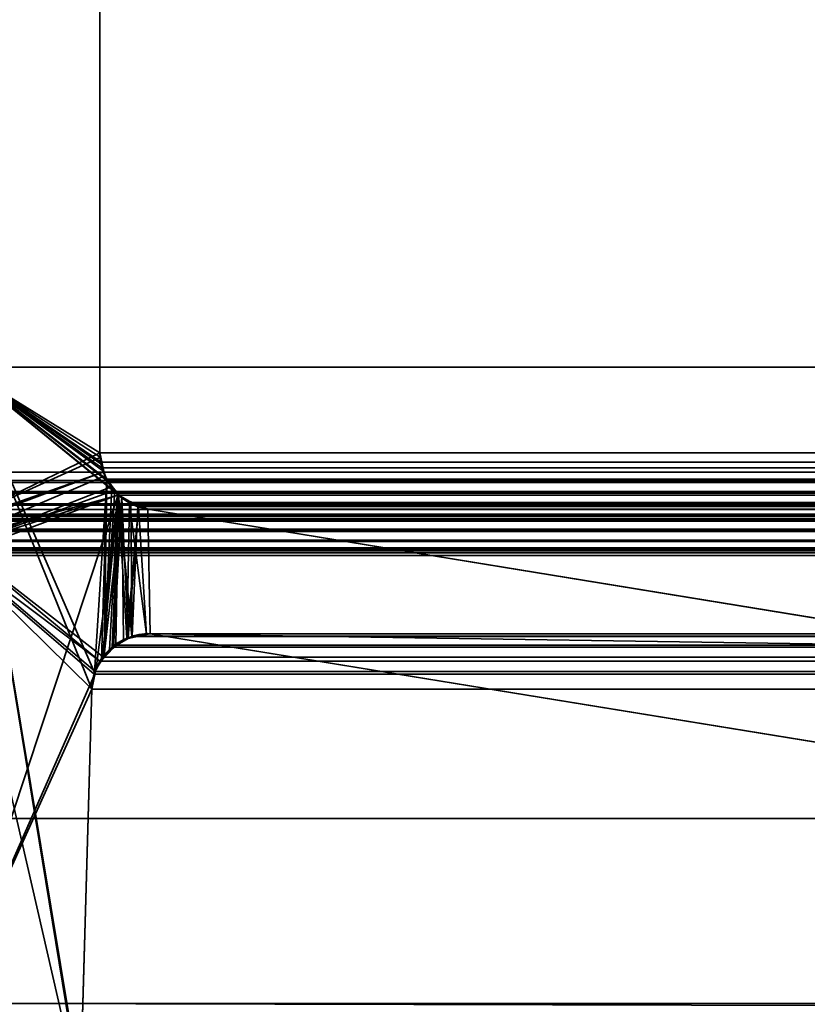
# Model space of a CAD drawing. Header units: millimetres. Extents: x -493 to 6693, y -115 to 145.
# Tile 393 of 656: x 1138.35 to 1144.17, y 1.64 to 8.92. Entities that reach past the tile are written whole.
import ezdxf

# ---------------------------------------------------------------- set-up
doc = ezdxf.new("R2010")
doc.units = ezdxf.units.MM
doc.layers.add('151', color=7, linetype='Continuous', true_color=0xffffff)

# ---------------------------------------------------------------- blocks, each defined once
blk = doc.blocks.new('UG_SURFACE_002')
at = {"layer": '151', "color": 252, "linetype": 'Continuous', "lineweight": 35}
for points in [[(2042.5, -15, 2200.2499), (2042.5, 135, 2200.2499), (957.5, 135, 2200.2499), (957.5, -15, 2200.2499)], [(1107.5, -15, 2050.2501), (1107.5, 135, 2050.2501), (1892.5, 135, 2050.2501), (1892.5, -15, 2050.2501)]]:
    blk.add_3dface(points, dxfattribs=at)
blk = doc.blocks.new('UG_SURFACE_118')
at = {"layer": '151', "color": 252, "linetype": 'Continuous', "lineweight": 35}
for points in [[(1135.5, -21.92, 2021.75), (1864.5, -21.92, 2021.75), (1864.5, 12.92, 2021.75), (1135.5, 12.92, 2021.75)], [(1137, -21.92, 2020.2501), (1137, 12.92, 2020.2501), (1863, 12.92, 2020.2501), (1863, -21.92, 2020.2501)]]:
    blk.add_3dface(points, dxfattribs=at)
blk = doc.blocks.new('UG_SURFACE_121')
at = {"layer": '151', "color": 7, "linetype": 'Continuous', "lineweight": 35}
for points in [[(1138.9384, 10.8663, -7.75), (1138.9384, 5.7187, -7.75), (1137.9112, 6.3541, -7.75), (1137.9112, 10.6334, -7.75)], [(1138.9384, 5.7187, 2018.3115), (1138.9384, 10.8663, 2018.3115), (1137.9112, 10.6334, 2019.3388), (1137.9112, 6.3541, 2019.3388)], [(1138.9384, 5.7187, -7.75), (1138.9384, 10.8663, -7.75), (1138.9384, 10.8663, 2018.3115), (1138.9384, 5.7187, 2018.3115)], [(1137.9112, 6.3541, -7.75), (1138.9384, 5.7187, -7.75), (1137.7963, 5.1678, -7.75), (1137.7467, 5.2043, -7.75)], [(1138.8117, 0.8784, 2018.4383), (1137.9112, 6.3541, 2019.3388), (1137.8678, 5.0177, 2019.3822), (1137.8716, 4.9608, 2019.3784)], [(1137.9112, 6.3541, 2019.3388), (1138.9463, 5.638, 2018.3039), (1138.9414, 5.6882, 2018.3086)], [(1138.9414, 5.6882, 2018.3086), (1138.9384, 5.7187, 2018.3115), (1137.9112, 6.3541, 2019.3388)], [(1137.9112, 6.3541, 2019.3388), (1138.8994, 4.0942, 2018.3506), (1138.99, 5.5167, 2018.26), (1138.9666, 5.5817, 2018.2834)], [(1137.9112, 6.3541, 2019.3388), (1138.799, 0.9593, 2018.451), (1138.7951, 1.0412, 2018.4548)], [(1138.9666, 5.5817, 2018.2834), (1138.9463, 5.638, 2018.3039), (1137.9112, 6.3541, 2019.3388)], [(1137.9112, 6.3541, 2019.3388), (1138.8117, 0.8784, 2018.4383), (1138.799, 0.9593, 2018.451)], [(1138.7951, 1.0412, 2018.4548), (1138.8776, 3.9715, 2018.3723), (1137.9112, 6.3541, 2019.3388)], [(1138.8776, 3.9715, 2018.3723), (1138.8986, 4.0895, 2018.3513), (1138.8994, 4.0942, 2018.3506), (1137.9112, 6.3541, 2019.3388)], [(1137.7963, 5.1678, -7.75), (1138.9384, 5.7187, -7.75), (1138.9447, 5.689, -7.75)], [(1138.9447, 5.689, -7.75), (1138.9678, 5.5798, -7.75), (1137.7963, 5.1678, -7.75)], [(1138.9384, 5.7187, -7.75), (1138.9384, 5.7187, 2018.3115), (1138.9414, 5.6882, 2018.3086)], [(1138.9414, 5.6882, 2018.3086), (1138.9447, 5.689, -7.75), (1138.9384, 5.7187, -7.75)], [(1138.9447, 5.689, -7.75), (1138.9414, 5.6882, 2018.3086), (1138.9463, 5.638, 2018.3039)], [(1138.9447, 5.689, -7.75), (1138.9463, 5.638, 2018.3039), (1138.9666, 5.5817, 2018.2834)], [(1138.9666, 5.5817, 2018.2834), (1138.9678, 5.5798, -7.75), (1138.9447, 5.689, -7.75)], [(1137.8081, 5.1482, -7.75), (1137.7963, 5.1678, -7.75), (1138.9678, 5.5798, -7.75)], [(1138.9678, 5.5798, -7.75), (1138.9742, 5.5488, -7.75), (1137.8535, 5.0731, -7.75), (1137.8081, 5.1482, -7.75)], [(1137.8678, 5.0177, -7.75), (1137.8535, 5.0731, -7.75), (1138.9742, 5.5488, -7.75), (1139.0296, 5.471, -7.75)], [(1138.9742, 5.5488, -7.75), (1138.9666, 5.5817, 2018.2834), (1138.99, 5.5167, 2018.26)], [(1138.9742, 5.5488, -7.75), (1138.9678, 5.5798, -7.75), (1138.9666, 5.5817, 2018.2834)], [(1138.9742, 5.5488, -7.75), (1138.99, 5.5167, 2018.26), (1139.027, 5.4733, 2018.223)], [(1139.027, 5.4733, 2018.223), (1139.0296, 5.471, -7.75), (1138.9742, 5.5488, -7.75)], [(1137.8678, 5.0177, -7.75), (1139.0296, 5.471, -7.75), (1139.0498, 5.4428, -7.75)], [(1138.99, 5.5167, 2018.26), (1138.8994, 4.0942, 2018.3506), (1138.9511, 4.1885, 2018.2989)], [(1138.9511, 4.1885, 2018.2989), (1138.9694, 4.2222, 2018.2805), (1138.99, 5.5167, 2018.26)], [(1139.027, 5.4733, 2018.223), (1138.99, 5.5167, 2018.26), (1138.9694, 4.2222, 2018.2805)], [(1139.0493, 5.447, 2018.2006), (1139.027, 5.4733, 2018.223), (1138.9694, 4.2222, 2018.2805)], [(1139.0296, 5.471, -7.75), (1139.027, 5.4733, 2018.223), (1139.0493, 5.447, 2018.2006)], [(1139.0493, 5.447, 2018.2006), (1139.0498, 5.4428, -7.75), (1139.0296, 5.471, -7.75)], [(1137.825, 1.6459, -7.75), (1139.0734, 5.4097, -7.75), (1138.9108, 4.1239, -7.75), (1138.9031, 4.0887, -7.75)], [(1139.0734, 5.4097, -7.75), (1137.825, 1.6459, -7.75), (1137.8716, 4.9608, -7.75)], [(1139.0498, 5.4428, -7.75), (1139.0734, 5.4097, -7.75), (1137.8678, 5.0177, -7.75)], [(1137.8716, 4.9608, -7.75), (1137.8678, 5.0177, -7.75), (1139.0734, 5.4097, -7.75)], [(1138.9549, 4.1872, -7.75), (1138.9108, 4.1239, -7.75), (1139.0734, 5.4097, -7.75)], [(1139.0734, 5.4097, -7.75), (1139.0095, 4.2657, -7.75), (1138.9549, 4.1872, -7.75)], [(1138.9694, 4.2222, 2018.2805), (1139.1013, 5.386, 2018.1489), (1139.0493, 5.447, 2018.2006)], [(1139.0367, 4.2832, -7.75), (1139.0095, 4.2657, -7.75), (1139.0734, 5.4097, -7.75)], [(1139.0734, 5.4097, -7.75), (1139.1389, 4.3495, -7.75), (1139.0367, 4.2832, -7.75)], [(1139.0498, 5.4428, -7.75), (1139.0493, 5.447, 2018.2006), (1139.1013, 5.386, 2018.1489)], [(1139.1013, 5.386, 2018.1489), (1139.0734, 5.4097, -7.75), (1139.0498, 5.4428, -7.75)], [(1139.1389, 4.3495, -7.75), (1139.0734, 5.4097, -7.75), (1139.1571, 5.3596, -7.75)], [(1139.0734, 5.4097, -7.75), (1139.1013, 5.386, 2018.1489), (1139.1547, 5.3626, 2018.0953)], [(1139.1547, 5.3626, 2018.0953), (1139.1571, 5.3596, -7.75), (1139.0734, 5.4097, -7.75)], [(1139.1013, 5.386, 2018.1489), (1138.9694, 4.2222, 2018.2805), (1139.038, 4.2773, 2018.2121)], [(1139.038, 4.2773, 2018.2121), (1139.1133, 4.3379, 2018.1367), (1139.1013, 5.386, 2018.1489)], [(1139.1013, 5.386, 2018.1489), (1139.1133, 4.3379, 2018.1367), (1139.1484, 4.3455, 2018.1017)], [(1139.1484, 4.3455, 2018.1017), (1139.2823, 4.3748, 2017.9677), (1139.1547, 5.3626, 2018.0953), (1139.1013, 5.386, 2018.1489)], [(1139.1571, 5.3596, -7.75), (1139.2237, 5.3197, -7.75), (1139.1389, 4.3495, -7.75)], [(1139.1479, 4.3511, -7.75), (1139.1389, 4.3495, -7.75), (1139.2237, 5.3197, -7.75)], [(1139.2237, 5.3197, -7.75), (1139.2826, 4.3758, -7.75), (1139.1479, 4.3511, -7.75)], [(1139.2823, 4.3748, 2017.9677), (1139.3108, 4.381, 2017.9391), (1139.2921, 5.3024, 2017.9579), (1139.1547, 5.3626, 2018.0953)], [(1139.1571, 5.3596, -7.75), (1139.1547, 5.3626, 2018.0953), (1139.2921, 5.3024, 2017.9579)], [(1139.2921, 5.3024, 2017.9579), (1139.2237, 5.3197, -7.75), (1139.1571, 5.3596, -7.75)], [(1139.2237, 5.3197, -7.75), (1139.2921, 5.3024, -7.75), (1139.3108, 4.381, -7.75), (1139.2826, 4.3758, -7.75)], [(1139.2921, 5.3024, 2017.9579), (1139.2921, 5.3024, -7.75), (1139.2237, 5.3197, -7.75)], [(1148.4149, 2.8982, -7.75), (1139.3108, 4.381, -7.75), (1139.2921, 5.3024, -7.75), (1145.5108, 4.2872, -7.75)], [(1145.5108, 4.2872, 2011.7393), (1139.2921, 5.3024, 2017.9579), (1139.3108, 4.381, 2017.9391)], [(1145.5108, 4.2872, -7.75), (1139.2921, 5.3024, -7.75), (1139.2921, 5.3024, 2017.9579), (1145.5108, 4.2872, 2011.7393)], [(1137.8716, 4.9608, 2019.3784), (1137.825, 1.6459, 2019.4249), (1137.826, 1.4847, 2019.424), (1138.8117, 0.8784, 2018.4383)], [(1139.1479, 4.3511, -7.75), (1139.2826, 4.3758, -7.75), (1139.2823, 4.3748, 2017.9677)], [(1139.2823, 4.3748, 2017.9677), (1139.1484, 4.3455, 2018.1017), (1139.1479, 4.3511, -7.75)], [(1139.3108, 4.381, 2017.9391), (1139.2823, 4.3748, 2017.9677), (1139.2826, 4.3758, -7.75)], [(1139.2826, 4.3758, -7.75), (1139.3108, 4.381, -7.75), (1139.3108, 4.381, 2017.9391)], [(1139.3108, 4.381, 2017.9391), (1148.4149, 2.8982, 2008.8351), (1145.5448, 4.2832, 2011.7052), (1145.5108, 4.2872, 2011.7393)], [(1139.3108, 4.381, -7.75), (1148.4149, 2.8982, -7.75), (1148.4149, 2.8982, 2008.8351), (1139.3108, 4.381, 2017.9391)], [(1139.0367, 4.2832, -7.75), (1139.1389, 4.3495, -7.75), (1139.1484, 4.3455, 2018.1017)], [(1139.1484, 4.3455, 2018.1017), (1139.1133, 4.3379, 2018.1367), (1139.0367, 4.2832, -7.75)], [(1139.1133, 4.3379, 2018.1367), (1139.038, 4.2773, 2018.2121), (1139.0367, 4.2832, -7.75)], [(1139.1389, 4.3495, -7.75), (1139.1479, 4.3511, -7.75), (1139.1484, 4.3455, 2018.1017)], [(1138.9549, 4.1872, -7.75), (1139.0095, 4.2657, -7.75), (1139.038, 4.2773, 2018.2121)], [(1139.038, 4.2773, 2018.2121), (1138.9694, 4.2222, 2018.2805), (1138.9549, 4.1872, -7.75)], [(1139.0095, 4.2657, -7.75), (1139.0367, 4.2832, -7.75), (1139.038, 4.2773, 2018.2121)], [(1138.9511, 4.1885, 2018.2989), (1138.8994, 4.0942, 2018.3506), (1138.9108, 4.1239, -7.75)], [(1138.9108, 4.1239, -7.75), (1138.9549, 4.1872, -7.75), (1138.9511, 4.1885, 2018.2989)], [(1138.9694, 4.2222, 2018.2805), (1138.9511, 4.1885, 2018.2989), (1138.9549, 4.1872, -7.75)], [(1138.9031, 4.0887, -7.75), (1138.8776, 3.9715, -7.75), (1137.825, 1.6459, -7.75)], [(1138.8776, 3.9715, -7.75), (1138.9031, 4.0887, -7.75), (1138.8986, 4.0895, 2018.3513)], [(1138.8986, 4.0895, 2018.3513), (1138.8776, 3.9715, 2018.3723), (1138.8776, 3.9715, -7.75)], [(1138.8994, 4.0942, 2018.3506), (1138.8986, 4.0895, 2018.3513), (1138.9031, 4.0887, -7.75)], [(1138.9031, 4.0887, -7.75), (1138.9108, 4.1239, -7.75), (1138.8994, 4.0942, 2018.3506)], [(1138.8776, 3.9715, -7.75), (1138.7951, 1.0412, -7.75), (1137.8256, 1.4846, -7.75), (1137.825, 1.6459, -7.75)], [(1138.7951, 1.0412, -7.75), (1138.8776, 3.9715, -7.75), (1138.8776, 3.9715, 2018.3723), (1138.7951, 1.0412, 2018.4548)]]:
    blk.add_3dface(points, dxfattribs=at)
blk = doc.blocks.new('UG_SURFACE_122')
at = {"layer": '151', "color": 7, "linetype": 'Continuous', "lineweight": 35}
for points in [[(1137.9112, 6.3541, 2019.3388), (1137.9112, 10.6334, 2019.3388), (1138.9384, 10.8663, 2018.3115), (1138.9384, 5.7187, 2018.3115)], [(1138.9384, 5.7187, 2018.3115), (1138.9384, 10.8663, 2018.3115), (1861.0616, 10.8663, 2018.3115), (1861.0616, 5.7187, 2018.3115)], [(1862.0888, 6.3541, 2019.3388), (1862.0888, 10.6334, 2019.3388), (1137.9112, 10.6334, 2019.3388), (1137.9112, 6.3541, 2019.3388)], [(1863.4353, 5.5775, 2020.6852), (1862.0888, 6.3541, 2019.3388), (1137.9112, 6.3541, 2019.3388), (1136.5647, 5.5775, 2020.6852)], [(1137.9112, 6.3541, 2019.3388), (1139.0761, 5.4072, 2018.1739), (1137.8535, 5.0731, 2019.3965), (1137.8069, 5.1552, 2019.443)], [(1137.9112, 6.3541, 2019.3388), (1138.9925, 5.5122, 2018.2574), (1139.0641, 5.4223, 2018.1859)], [(1137.9112, 6.3541, 2019.3388), (1138.9531, 5.6087, 2018.297), (1138.9871, 5.5255, 2018.2629)], [(1137.9112, 6.3541, 2019.3388), (1138.9384, 5.7187, 2018.3115), (1138.9474, 5.6514, 2018.3027)], [(1138.9871, 5.5255, 2018.2629), (1138.9925, 5.5122, 2018.2574), (1137.9112, 6.3541, 2019.3388)], [(1138.9474, 5.6514, 2018.3027), (1138.9531, 5.6087, 2018.297), (1137.9112, 6.3541, 2019.3388)], [(1139.0641, 5.4223, 2018.1859), (1139.0761, 5.4072, 2018.1739), (1137.9112, 6.3541, 2019.3388)], [(1138.9384, 5.7187, 2018.3115), (1861.0564, 5.6534, 2018.3065), (1861.0557, 5.6507, 2018.3058)], [(1138.9384, 5.7187, 2018.3115), (1861.0616, 5.7187, 2018.3115), (1861.0564, 5.6534, 2018.3065)], [(1861.0557, 5.6507, 2018.3058), (1138.9474, 5.6514, 2018.3027), (1138.9384, 5.7187, 2018.3115)], [(1138.9474, 5.6514, 2018.3027), (1861.0557, 5.6507, 2018.3058), (1861.0271, 5.5518, 2018.2772)], [(1138.9531, 5.6087, 2018.297), (1138.9474, 5.6514, 2018.3027), (1861.0271, 5.5518, 2018.2772)], [(1136.5647, 5.5775, 2020.6852), (1136.4948, 5.5146, 2020.7553), (1863.5043, 5.5123, 2020.7543)], [(1863.5043, 5.5123, 2020.7543), (1863.4353, 5.5775, 2020.6852), (1136.5647, 5.5775, 2020.6852)], [(1138.9531, 5.6087, 2018.297), (1861.0271, 5.5518, 2018.2772), (1861.012, 5.5272, 2018.2619)], [(1861.012, 5.5272, 2018.2619), (1138.9871, 5.5255, 2018.2629), (1138.9531, 5.6087, 2018.297)], [(1136.48, 5.5013, 2020.7701), (1136.4424, 5.4348, 2020.8075), (1863.5571, 5.4344, 2020.807)], [(1136.4948, 5.5146, 2020.7553), (1136.48, 5.5013, 2020.7701), (1863.5294, 5.4886, 2020.7794)], [(1136.48, 5.5013, 2020.7701), (1863.5571, 5.4344, 2020.807), (1863.5294, 5.4886, 2020.7794)], [(1863.5294, 5.4886, 2020.7794), (1863.5043, 5.5123, 2020.7543), (1136.4948, 5.5146, 2020.7553)], [(1138.9871, 5.5255, 2018.2629), (1861.012, 5.5272, 2018.2619), (1860.9639, 5.449, 2018.214)], [(1138.9925, 5.5122, 2018.2574), (1138.9871, 5.5255, 2018.2629), (1860.9639, 5.449, 2018.214)], [(1138.9925, 5.5122, 2018.2574), (1860.9639, 5.449, 2018.214), (1860.9353, 5.4249, 2018.1854)], [(1860.9353, 5.4249, 2018.1854), (1139.0641, 5.4223, 2018.1859), (1138.9925, 5.5122, 2018.2574)], [(1136.4354, 5.4222, 2020.8147), (1136.4158, 5.3416, 2020.8342), (1863.5839, 5.331, 2020.834)], [(1136.4366, 5.4244, 2020.8135), (1136.4354, 5.4222, 2020.8147), (1863.5681, 5.4131, 2020.818)], [(1136.4354, 5.4222, 2020.8147), (1863.5839, 5.331, 2020.834), (1863.5681, 5.4131, 2020.818)], [(1136.4424, 5.4348, 2020.8075), (1136.4366, 5.4244, 2020.8135), (1863.5626, 5.4236, 2020.8127)], [(1863.5681, 5.4131, 2020.818), (1863.5626, 5.4236, 2020.8127), (1136.4366, 5.4244, 2020.8135)], [(1863.5626, 5.4236, 2020.8127), (1863.5571, 5.4344, 2020.807), (1136.4424, 5.4348, 2020.8075)], [(1137.8535, 5.0731, 2019.3965), (1139.0761, 5.4072, 2018.1739), (1139.0281, 4.2823, 2018.2219), (1138.965, 4.2089, 2018.285)], [(1139.0572, 4.2979, 2018.1928), (1139.0281, 4.2823, 2018.2219), (1139.0761, 5.4072, 2018.1739)], [(1139.0761, 5.4072, 2018.1739), (1139.1747, 4.3615, 2018.0752), (1139.0572, 4.2979, 2018.1928)], [(1139.0641, 5.4223, 2018.1859), (1860.9353, 5.4249, 2018.1854), (1860.8527, 5.3547, 2018.1026)], [(1139.0761, 5.4072, 2018.1739), (1139.0641, 5.4223, 2018.1859), (1860.8527, 5.3547, 2018.1026)], [(1139.0761, 5.4072, 2018.1739), (1860.8527, 5.3547, 2018.1026), (1860.8342, 5.3481, 2018.0843)], [(1860.8342, 5.3481, 2018.0843), (1139.1673, 5.3523, 2018.0829), (1139.0761, 5.4072, 2018.1739)], [(1139.1783, 4.3634, 2018.0717), (1139.0761, 5.4072, 2018.1739), (1139.1673, 5.3523, 2018.0829)], [(1139.0761, 5.4072, 2018.1739), (1139.1783, 4.3634, 2018.0717), (1139.1747, 4.3615, 2018.0752)], [(1863.5839, 5.331, 2020.834), (1136.4154, 5.3315, 2020.8347), (1136.4142, 5.3011, 2020.8359)], [(1863.5839, 5.331, 2020.834), (1136.4142, 5.3011, 2020.8359), (1136.4235, 5.2316, 2020.8266)], [(1136.4158, 5.3416, 2020.8342), (1136.4154, 5.3315, 2020.8347), (1863.5839, 5.331, 2020.834)], [(1136.4235, 5.2316, 2020.8266), (1863.5856, 5.3226, 2020.8356), (1863.5839, 5.331, 2020.834)], [(1136.4235, 5.2316, 2020.8266), (1863.5765, 5.2316, 2020.8266), (1863.5856, 5.3226, 2020.8356)], [(1139.2186, 5.3214, 2018.0314), (1139.1673, 5.3523, 2018.0829), (1860.8342, 5.3481, 2018.0843)], [(1139.1673, 5.3523, 2018.0829), (1139.2186, 5.3214, 2018.0314), (1139.1783, 4.3634, 2018.0717)], [(1139.3108, 4.381, 2017.9391), (1139.1783, 4.3634, 2018.0717), (1139.2186, 5.3214, 2018.0314), (1139.2921, 5.3024, 2017.9579)], [(1139.2921, 5.3024, 2017.9579), (1139.2186, 5.3214, 2018.0314), (1860.8342, 5.3481, 2018.0843)], [(1860.8342, 5.3481, 2018.0843), (1860.7079, 5.3024, 2017.9579), (1139.2921, 5.3024, 2017.9579)], [(1862.5292, 5.2483, 2019.7792), (1863.1932, 5.0016, 2020.4432), (1136.8068, 5.0016, 2020.4432), (1137.4708, 5.2483, 2019.7792)], [(1137.4708, 5.2483, 2019.7792), (1137.5657, 5.2609, 2019.6843), (1862.4343, 5.2601, 2019.6843)], [(1862.4343, 5.2601, 2019.6843), (1862.5292, 5.2483, 2019.7792), (1137.4708, 5.2483, 2019.7792)], [(1862.393, 5.2652, 2019.6431), (1137.5657, 5.2609, 2019.6843), (1137.6022, 5.2657, 2019.6478)], [(1862.393, 5.2652, 2019.6431), (1862.4343, 5.2601, 2019.6843), (1137.5657, 5.2609, 2019.6843)], [(1137.6022, 5.2657, 2019.6478), (1862.3434, 5.2471, 2019.5935), (1862.393, 5.2652, 2019.6431)], [(1137.6022, 5.2657, 2019.6478), (1137.6568, 5.2479, 2019.5932), (1862.3434, 5.2471, 2019.5935)], [(1862.26, 5.2166, 2019.51), (1137.6568, 5.2479, 2019.5932), (1137.7264, 5.2251, 2019.5236)], [(1862.26, 5.2166, 2019.51), (1862.3434, 5.2471, 2019.5935), (1137.6568, 5.2479, 2019.5932)], [(1145.5108, 4.2872, 2011.7393), (1139.2921, 5.3024, 2017.9579), (1860.7079, 5.3024, 2017.9579), (1854.4892, 4.2872, 2011.7393)], [(1148.4149, 2.8982, 2008.8351), (1139.3108, 4.381, 2017.9391), (1139.2921, 5.3024, 2017.9579), (1145.5108, 4.2872, 2011.7393)], [(1136.4275, 5.2218, 2020.8225), (1863.5725, 5.2218, 2020.8225), (1863.5765, 5.2316, 2020.8266), (1136.4235, 5.2316, 2020.8266)], [(1863.5403, 5.1444, 2020.7903), (1136.4275, 5.2218, 2020.8225), (1136.4596, 5.1447, 2020.7903)], [(1863.5403, 5.1444, 2020.7903), (1863.5725, 5.2218, 2020.8225), (1136.4275, 5.2218, 2020.8225)], [(1137.7264, 5.2251, 2019.5236), (1862.2594, 5.2161, 2019.5093), (1862.26, 5.2166, 2019.51)], [(1137.7264, 5.2251, 2019.5236), (1137.7397, 5.2137, 2019.5103), (1862.2594, 5.2161, 2019.5093)], [(1862.2594, 5.2161, 2019.5093), (1137.7397, 5.2137, 2019.5103), (1137.8065, 5.1556, 2019.4435)], [(1137.8065, 5.1556, 2019.4435), (1862.1938, 5.1547, 2019.444), (1862.2594, 5.2161, 2019.5093)], [(1863.5403, 5.1444, 2020.7903), (1136.4596, 5.1447, 2020.7903), (1136.4657, 5.1377, 2020.7844)], [(1136.4657, 5.1377, 2020.7844), (1863.5345, 5.1375, 2020.7844), (1863.5403, 5.1444, 2020.7903)], [(1863.5345, 5.1375, 2020.7844), (1136.4657, 5.1377, 2020.7844), (1136.5267, 5.0664, 2020.7233)], [(1863.4803, 5.0724, 2020.7303), (1863.5345, 5.1375, 2020.7844), (1136.5267, 5.0664, 2020.7233)], [(1862.1894, 5.1506, 2019.4395), (1137.8065, 5.1556, 2019.4435), (1137.8069, 5.1552, 2019.443)], [(1862.1894, 5.1506, 2019.4395), (1862.1938, 5.1547, 2019.444), (1137.8065, 5.1556, 2019.4435)], [(1137.8069, 5.1552, 2019.443), (1862.1465, 5.0731, 2019.3965), (1862.1894, 5.1506, 2019.4395)], [(1137.8069, 5.1552, 2019.443), (1137.8535, 5.0731, 2019.3965), (1862.1465, 5.0731, 2019.3965)], [(1863.4682, 5.0661, 2020.7181), (1863.4803, 5.0724, 2020.7303), (1136.5267, 5.0664, 2020.7233)], [(1136.5267, 5.0664, 2020.7233), (1136.5314, 5.0638, 2020.7186), (1863.4682, 5.0661, 2020.7181)], [(1863.3832, 5.022, 2020.6332), (1863.4682, 5.0661, 2020.7181), (1136.5314, 5.0638, 2020.7186)], [(1136.5314, 5.0638, 2020.7186), (1136.616, 5.018, 2020.6339), (1863.3832, 5.022, 2020.6332)], [(1138.965, 4.2089, 2018.285), (1138.9385, 4.178, 2018.3115), (1137.8535, 5.0731, 2019.3965)], [(1137.8715, 4.9803, 2019.3784), (1137.8535, 5.0731, 2019.3965), (1138.9385, 4.178, 2018.3115)], [(1862.1328, 5.0214, 2019.3827), (1137.8535, 5.0731, 2019.3965), (1137.8715, 4.9803, 2019.3784)], [(1862.1328, 5.0214, 2019.3827), (1862.1465, 5.0731, 2019.3965), (1137.8535, 5.0731, 2019.3965)], [(1863.3832, 5.022, 2020.6332), (1136.616, 5.018, 2020.6339), (1136.6394, 5.0054, 2020.6108)], [(1863.3413, 5.0002, 2020.5913), (1863.3832, 5.022, 2020.6332), (1136.6394, 5.0054, 2020.6108)], [(1136.6394, 5.0054, 2020.6108), (1136.7071, 4.999, 2020.5429), (1863.2932, 5.0006, 2020.5433)], [(1863.2932, 5.0006, 2020.5433), (1863.3413, 5.0002, 2020.5913), (1136.6394, 5.0054, 2020.6108)], [(1136.7071, 4.999, 2020.5429), (1136.763, 4.9938, 2020.4871), (1863.1932, 5.0016, 2020.4432)], [(1863.1932, 5.0016, 2020.4432), (1863.2932, 5.0006, 2020.5433), (1136.7071, 4.999, 2020.5429)], [(1136.763, 4.9938, 2020.4871), (1136.8068, 5.0016, 2020.4432), (1863.1932, 5.0016, 2020.4432)], [(1138.8776, 3.9715, 2018.3723), (1138.7951, 1.0412, 2018.4548), (1137.825, 1.6459, 2019.4249), (1137.8716, 4.9608, 2019.3784)], [(1862.175, 1.6459, 2019.4249), (1862.1284, 4.9608, 2019.3784), (1137.8716, 4.9608, 2019.3784), (1137.825, 1.6459, 2019.4249)], [(1137.8715, 4.9803, 2019.3784), (1862.1284, 4.9608, 2019.3784), (1862.1328, 5.0214, 2019.3827)], [(1137.8715, 4.9803, 2019.3784), (1138.9385, 4.178, 2018.3115), (1138.9041, 4.1013, 2018.3458)], [(1138.9041, 4.1013, 2018.3458), (1138.8956, 4.0824, 2018.3544), (1137.8716, 4.9608, 2019.3784), (1137.8715, 4.9803, 2019.3784)], [(1137.8715, 4.9803, 2019.3784), (1137.8716, 4.9608, 2019.3784), (1862.1284, 4.9608, 2019.3784)], [(1137.8716, 4.9608, 2019.3784), (1138.8956, 4.0824, 2018.3544), (1138.8776, 3.9715, 2018.3723)], [(1139.1783, 4.3634, 2018.0717), (1139.3108, 4.381, 2017.9391), (1860.6892, 4.381, 2017.9391), (1860.8217, 4.3634, 2018.0717)], [(1139.3108, 4.381, 2017.9391), (1148.4149, 2.8982, 2008.8351), (1851.5851, 2.8982, 2008.8351), (1860.6892, 4.381, 2017.9391)], [(1139.1747, 4.3615, 2018.0752), (1860.8253, 4.3615, 2018.0752), (1860.9428, 4.2979, 2018.1928), (1139.0572, 4.2979, 2018.1928)], [(1860.8253, 4.3615, 2018.0752), (1139.1747, 4.3615, 2018.0752), (1139.1783, 4.3634, 2018.0717)], [(1860.8217, 4.3634, 2018.0717), (1860.8253, 4.3615, 2018.0752), (1139.1783, 4.3634, 2018.0717)], [(1860.9719, 4.2823, 2018.2219), (1138.965, 4.2089, 2018.285), (1139.0281, 4.2823, 2018.2219)], [(1860.9719, 4.2823, 2018.2219), (1861.035, 4.2089, 2018.285), (1138.965, 4.2089, 2018.285)], [(1139.0281, 4.2823, 2018.2219), (1139.0572, 4.2979, 2018.1928), (1860.9428, 4.2979, 2018.1928), (1860.9719, 4.2823, 2018.2219)], [(1861.0959, 4.1013, 2018.3458), (1138.9041, 4.1013, 2018.3458), (1138.9385, 4.178, 2018.3115)], [(1138.9385, 4.178, 2018.3115), (1138.965, 4.2089, 2018.285), (1861.035, 4.2089, 2018.285), (1861.0615, 4.178, 2018.3115)], [(1861.0615, 4.178, 2018.3115), (1861.0959, 4.1013, 2018.3458), (1138.9385, 4.178, 2018.3115)], [(1861.1224, 3.9715, 2018.3723), (1138.8776, 3.9715, 2018.3723), (1138.8956, 4.0824, 2018.3544)], [(1138.8956, 4.0824, 2018.3544), (1138.9041, 4.1013, 2018.3458), (1861.0959, 4.1013, 2018.3458), (1861.1044, 4.0824, 2018.3544)], [(1861.1044, 4.0824, 2018.3544), (1861.1224, 3.9715, 2018.3723), (1138.8956, 4.0824, 2018.3544)], [(1138.7951, 1.0412, 2018.4548), (1138.8776, 3.9715, 2018.3723), (1861.1224, 3.9715, 2018.3723), (1861.2049, 1.0412, 2018.4548)], [(1137.7392, -0.6892, 2019.5107), (1137.825, 1.6459, 2019.4249), (1138.8074, -0.4501, 2018.4426), (1138.7697, -1.8721, 2018.4803)], [(1862.1695, 0.0733, 2019.4194), (1137.825, 1.6459, 2019.4249), (1137.7392, -0.6892, 2019.5107)], [(1137.825, 1.6459, 2019.4249), (1138.7951, 1.0412, 2018.4548), (1138.8147, -0.4469, 2018.4352), (1138.8124, -0.4479, 2018.4376)], [(1138.8124, -0.4479, 2018.4376), (1138.8074, -0.4501, 2018.4426), (1137.825, 1.6459, 2019.4249)], [(1862.1695, 0.0733, 2019.4194), (1862.175, 1.6459, 2019.4249), (1137.825, 1.6459, 2019.4249)]]:
    blk.add_3dface(points, dxfattribs=at)
blk = doc.blocks.new('UG_SURFACE_124')
at = {"layer": '151', "color": 252, "linetype": 'Continuous', "lineweight": 35}
for points in [[(1138, 3.0145, -6.75), (1153, 3.0145, -6.75), (1153, 3.0145, -7.75), (1138, 3.0145, -7.75)], [(1153, 3.0145, -6.75), (1138, 3.0145, -6.75), (1138, -16.9528, -6.75), (1862, -16.9528, -6.75)], [(1138, -16.9528, -7.75), (1138, 3.0145, -7.75), (1153, 3.0145, -7.75)], [(1153, 3.0145, -7.75), (1847, 3.0145, -7.75), (1138, -16.9528, -7.75)], [(1847, 3.0145, -7.75), (1862, 3.0145, -7.75), (1862, -16.9528, -7.75), (1138, -16.9528, -7.75)]]:
    blk.add_3dface(points, dxfattribs=at)

msp = doc.modelspace()

# ---------------------------------------------------------------- linework, layer by layer
at = {"layer": '151', "color": 253, "linetype": 'Continuous', "lineweight": -3}
for p, q in [((1138.9385, 10.8663, 2018.3115), (1138.9385, 5.7187, 2018.3115)), ((1138.9385, 10.8663, 2018.3115), (1138.9385, 5.7187, 2018.3115)), ((1138.9385, 5.7187, -7.75), (1138.9385, 10.8663, -7.75)), ((1862.0888, 6.3541, 2019.3388), (1137.9112, 6.3541, 2019.3388)), ((1138.9385, 5.7187, -7.75), (1138.9385, 5.7187, 2018.3115)), ((1138.9385, 5.7187, 2018.3115), (1861.0615, 5.7187, 2018.3115)), ((1863.4353, 5.5775, 2020.6853), (1136.5647, 5.5775, 2020.6853)), ((1862.5291, 5.2483, 2019.7791), (1137.4709, 5.2483, 2019.7791)), ((1139.2921, 5.3024, -7.75), (1139.2921, 5.3024, 2017.9579)), ((1139.2921, 5.3024, 2017.9579), (1145.5108, 4.2872, 2011.7392)), ((1139.2921, 5.3024, 2017.9579), (1145.5108, 4.2872, 2011.7392)), ((1139.2921, 5.3024, 2017.9579), (1860.7079, 5.3024, 2017.9579)), ((1145.5108, 4.2872, -7.75), (1139.2921, 5.3024, -7.75)), ((1863.5766, 5.2316, 2020.8266), (1136.4234, 5.2316, 2020.8266)), ((1862.1465, 5.0731, 2019.3965), (1137.8535, 5.0731, 2019.3965)), ((1863.1932, 5.0016, 2020.4432), (1136.8068, 5.0016, 2020.4432)), ((1137.8716, 4.9608, 2019.3784), (1862.1284, 4.9608, 2019.3784)), ((1139.3109, 4.381, -7.75), (1139.3109, 4.381, 2017.9391)), ((1148.4148, 2.8982, 2008.8352), (1139.3109, 4.381, 2017.9391)), ((1148.4148, 2.8982, 2008.8352), (1139.3109, 4.381, 2017.9391)), ((1139.3109, 4.381, 2017.9391), (1860.6891, 4.381, 2017.9391)), ((1139.3109, 4.381, -7.75), (1148.4148, 2.8982, -7.75)), ((1138.7951, 1.0412, -7.75), (1138.8776, 3.9715, -7.75)), ((1138.8776, 3.9715, 2018.3724), (1138.7951, 1.0412, 2018.4549)), ((1138.8776, 3.9715, 2018.3724), (1138.7951, 1.0412, 2018.4549)), ((1138.8776, 3.9715, 2018.3724), (1861.1224, 3.9715, 2018.3724)), ((1138.8776, 3.9715, -7.75), (1138.8776, 3.9715, 2018.3724)), ((1153, 3.0145, -6.75), (1138, 3.0145, -6.75)), ((1153, 3.0145, -7.75), (1138, 3.0145, -7.75)), ((1862.175, 1.6459, 2019.425), (1137.825, 1.6459, 2019.425))]:
    msp.add_line(p, q, dxfattribs=at)
for points in [[(1139.2921, 5.3024, 2017.9579), (1139.0886, 5.3361, 2018.1614), (1138.9385, 5.512, 2018.3115), (1138.9385, 5.7187, 2018.3115)], [(1138.9385, 5.7187, -7.75), (1138.9385, 5.512, -7.75), (1139.0886, 5.3361, -7.75), (1139.2921, 5.3024, -7.75)], [(1139.3109, 4.381, -7.75), (1139.0783, 4.387, -7.75), (1138.8843, 4.204, -7.75), (1138.8776, 3.9715, -7.75)], [(1138.8776, 3.9715, 2018.3724), (1138.8843, 4.204, 2018.3657), (1139.0783, 4.387, 2018.1717), (1139.3109, 4.381, 2017.9391)]]:
    msp.add_open_spline(points, degree=3, dxfattribs=at)
for points, knots in [([(1138.9385, 5.7187, 2018.3115), (1138.9385, 5.6814, 2018.3115), (1138.9436, 5.6435, 2018.3064), (1138.9624, 5.574, 2018.2876), (1138.9762, 5.5413, 2018.2738), (1139.0157, 5.471, 2018.2343), (1139.0448, 5.4358, 2018.2052), (1139.1195, 5.3676, 2018.1305), (1139.1685, 5.3393, 2018.0815), (1139.2427, 5.3128, 2018.0073), (1139.2674, 5.3065, 2017.9826), (1139.2921, 5.3024, 2017.9579)], [0, 0, 0, 0, 0.158603, 0.158603, 0.315943, 0.315943, 0.540002, 0.540002, 0.851296, 0.851296, 1, 1, 1, 1]), ([(1138.8776, 3.9715, 2018.3724), (1138.8787, 4.0094, 2018.3713), (1138.8851, 4.0475, 2018.3649), (1138.9062, 4.117, 2018.3438), (1138.9211, 4.1494, 2018.3289), (1138.9638, 4.2194, 2018.2862), (1138.9948, 4.2543, 2018.2552), (1139.0742, 4.3209, 2018.1758), (1139.1259, 4.3477, 2018.1241), (1139.2217, 4.3764, 2018.0283), (1139.2665, 4.3822, 2017.9835), (1139.3109, 4.381, 2017.9391)], [0, 0, 0, 0, 0.141054, 0.141054, 0.2809, 0.2809, 0.484304, 0.484304, 0.767104, 0.767104, 1, 1, 1, 1])]:
    msp.add_open_spline(points, degree=3, knots=knots, dxfattribs=at)

# ---------------------------------------------------------------- block references
for name in ['UG_SURFACE_118', 'UG_SURFACE_002', 'UG_SURFACE_124', 'UG_SURFACE_121', 'UG_SURFACE_122']:
    msp.add_blockref(name, (0, 0), dxfattribs=at)

doc.saveas('drawing.dxf')
